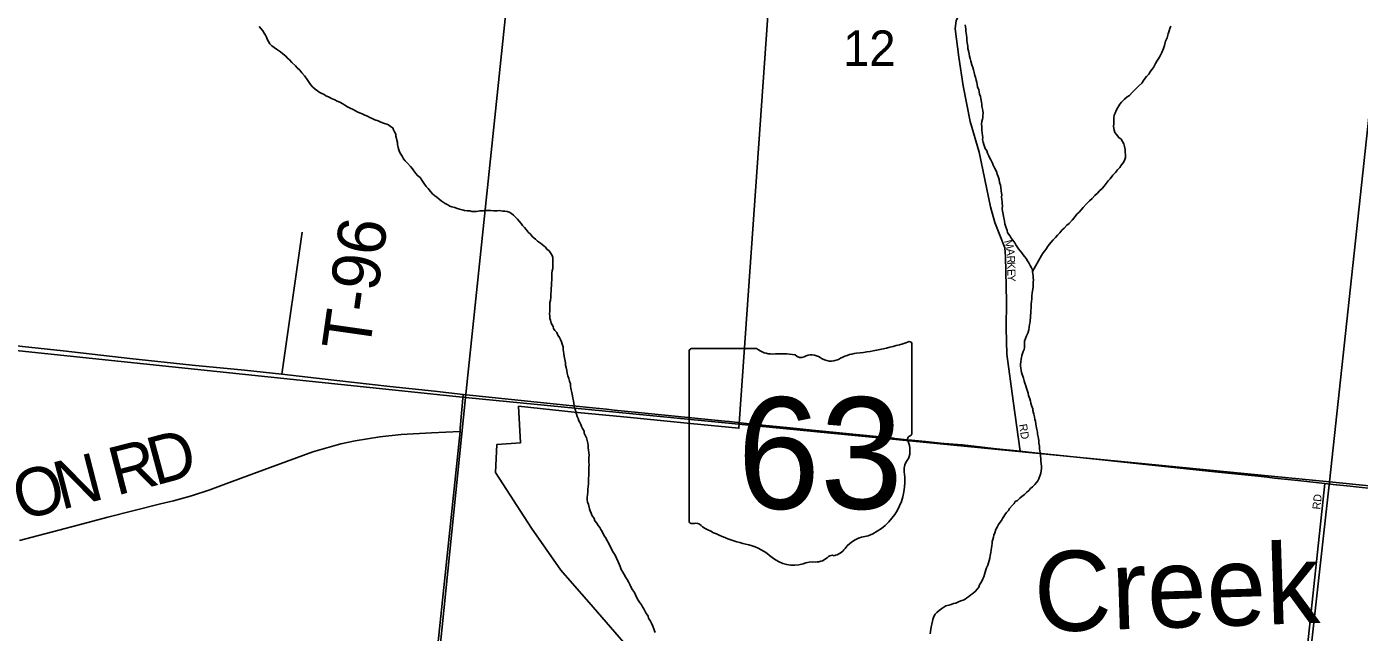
# Model space of a CAD drawing. Extents: x 1310247 to 1664935, y 284496 to 704931.
# Drawn here: x 1473230 to 1481558, y 526154 to 529937 of the extents above; entities that cross this region are included whole.
import ezdxf

# ---------------------------------------------------------------- set-up
doc = ezdxf.new("R2010")
doc.units = 0
for name, color, linetype in [('GM_X_Airport_Class_2', 7, 'Continuous'), ('GM_X_Corporation_Text', 7, 'Continuous'), ('GM_X_County', 7, 'Continuous'), ('GM_X_County_Road_Text', 7, 'Continuous'), ('GM_X_County_Subdivision_Text', 7, 'Continuous'), ('GM_X_Interstate_Shield', 7, 'Continuous'), ('GM_X_Major_Lake_Text', 7, 'Continuous'), ('GM_X_Minor_Lake_Text', 7, 'Continuous'), ('GM_X_Minor_River_Text', 7, 'Continuous'), ('GM_X_Rail_Line', 7, 'Continuous'), ('GM_X_Township_Road', 7, 'Continuous'), ('GM_X_Township_Subdivision', 7, 'Continuous'), ('GM_X_Unincorporated_Location', 7, 'Continuous'), ('GM_X_US_Location', 7, 'Continuous')]:
    doc.layers.add(name, color=color, linetype=linetype)

msp = doc.modelspace()

# ---------------------------------------------------------------- linework, layer by layer
at = {"layer": 'GM_X_Airport_Class_2'}
for p, q in [((1477791.1, 527925.9), (1477383.3, 527925.9)), ((1478761.8, 527399.4), (1478761.8, 527952.1)), ((1477369.6, 527907.7), (1477369.6, 526851.1)), ((1478761.7, 527399.5), (1478761.8, 527399.4))]:
    msp.add_line(p, q, dxfattribs=at)
for centre, radius, start, end in [((1477385.6, 527910), 16.1, 98.1301, 188.1301), ((1477888.1, 528048.6), 156.4, 231.61951, 271.11188), ((1478265.9, 529366.5), 1476.4, 275.84447, 288.90645), ((1478746.4, 527954.4), 15.5, 351.86209, 97.738), ((1477940, 527332.7), 561.6, 80.48669, 94.98827), ((1478067.5, 527915.5), 45.1, 219.79206, 297.10237), ((1478133.8, 527793.3), 93.8, 54.46668, 119.14113), ((1478254.9, 527960.8), 112.9, 233.85621, 294.82819), ((1478454.2, 527603.2), 297, 97.34618, 120.76885), ((1478758.2, 527358.8), 24, 107.94398, 210.33697), ((1478605.6, 527288.9), 144, 340.03296, 23.64957), ((1478745.3, 527397.2), 16.6, 289.60381, 7.73413), ((1478817.3, 527168), 104.8, 136.8065, 186.92959), ((1478348.6, 527097.7), 369.3, 292.30889, 8.98584), ((1477385.7, 526848.8), 16.3, 171.95839, 258.30661), ((1477388.2, 526956.9), 124.2, 267.33899, 280.60386), ((1477413.6, 526790.1), 44.8, 29.74838, 93.27175), ((1477978.9, 527739.5), 1066.1, 240.41292, 257.1985), ((1478504.3, 526554.4), 202.2, 94.40312, 142.57675), ((1477661, 526376.4), 333.6, 47.18416, 75.83597), ((1478248.1, 526748.7), 119.3, 282.87319, 323.27711), ((1478021.8, 526784.9), 211.7, 230.70037, 286.29184), ((1478144.1, 526419.6), 173.9, 85.69512, 111.20995), ((1478159.6, 526705.8), 112.8, 268.77702, 315.54927), ((1478261.6, 526603.4), 31.8, 65.75173, 132.64842)]:
    msp.add_arc(centre, radius, start, end, dxfattribs=at)
at = {"layer": 'GM_X_Corporation_Text'}
for points in [[(1479437.9, 527285.3), (1479395.1, 527599.1), (1479355.5, 527890.9), (1479349.7, 528053.3), (1479351.6, 528220.5), (1479346.8, 528501.7), (1479341.2, 528555.7), (1479280.3, 528714.1), (1479253, 528811.9), (1479182.5, 529154), (1479126.4, 529345.3), (1479082, 529567.6), (1479054.9, 529746.3), (1479031.8, 529924.2), (1479037.6, 529974.4), (1479051, 529997.2)], [(1481067.8, 524510.3), (1481340.9, 527083)]]:
    msp.add_lwpolyline(points, dxfattribs=at)
at = {"layer": 'GM_X_County'}
for points in [[(1471180, 533489.6), (1476252.8, 533037.6), (1476536.2, 533008.3), (1475971.3, 527619.8), (1470571.3, 528184.5)], [(1476536.2, 533008.3), (1481688, 532623.9), (1481965.4, 532596.7), (1481370.5, 527094.8), (1475971.3, 527619.8)], [(1481965.4, 532596.7), (1487146.6, 532073.7), (1487348.1, 532051.9), (1486747.2, 526552.2), (1481370.5, 527094.8)], [(1475971.3, 527619.8), (1475469.1, 522687.9), (1470082.7, 523176.9), (1470571.3, 528184.5)], [(1481370.5, 527094.8), (1480822.4, 522169.9), (1475469.1, 522687.9), (1475971.3, 527619.8)], [(1486747.2, 526552.2), (1486183.9, 521667.6), (1480822.4, 522169.9), (1481370.5, 527094.8)]]:
    msp.add_lwpolyline(points, close=True, dxfattribs=at)
at = {"layer": 'GM_X_County_Road_Text'}
for points in [[(1475939.4, 527429.4), (1475957.1, 527639.8)], [(1473183.9, 526727.4), (1473510.3, 526813.3), (1473737.5, 526873.6), (1474065.9, 526956), (1474146.9, 526974.3), (1474260, 527007.4), (1474374.6, 527043.4), (1474474.3, 527081.5), (1474648.2, 527146.6), (1475017.6, 527282), (1475192.9, 527330.8), (1475281.9, 527349.6), (1475435.8, 527374.9), (1475569.5, 527390.5), (1475759.7, 527400.3), (1475937.7, 527409.3), (1475939.4, 527429.4)]]:
    msp.add_lwpolyline(points, dxfattribs=at)
at = {"layer": 'GM_X_County_Subdivision_Text'}
for points in [[(1474824.2, 527765.8), (1474951.5, 528652.6)], [(1475865.7, 522642.5), (1475662.6, 522664.4), (1475456.6, 522690.6), (1475450.2, 522755.8), (1475937.7, 527409.3)]]:
    msp.add_lwpolyline(points, dxfattribs=at)
at = {"layer": 'GM_X_Interstate_Shield'}
for points in [[(1472780.6, 527987.6), (1472949.2, 527970.6), (1473203.6, 527940.1), (1473457.5, 527911.9), (1473874.6, 527864.8), (1474263.6, 527823.6), (1474590.1, 527790.8), (1474824.2, 527765.8), (1475149.4, 527728.1), (1475499.4, 527689.2), (1475777.3, 527660.6), (1475957.1, 527639.8), (1476320.7, 527602.2), (1476640.1, 527568.4), (1476642.6, 527568.2)], [(1476642.6, 527568.2), (1476766.1, 527556.1), (1476853.5, 527546.8)], [(1476853.5, 527546.8), (1476900.5, 527541.8), (1477050.5, 527526.2), (1477384.8, 527494.4), (1477592.1, 527473.8)], [(1477592.1, 527473.8), (1477620.5, 527471), (1477762.7, 527455.1), (1478001.3, 527431.4), (1478119.4, 527419.1)], [(1478119.4, 527419.1), (1478138.6, 527417.1), (1478287.6, 527402.8), (1478562.1, 527374.9), (1478646.9, 527365.8)], [(1478646.9, 527365.8), (1478655.6, 527364.9), (1478752.4, 527355.2)], [(1478752.4, 527355.2), (1478758.3, 527354.6), (1478847.2, 527345.9), (1478959.3, 527334.3), (1478963.3, 527334)], [(1478963.3, 527334), (1479078.1, 527324.6), (1479289.8, 527299.5), (1479437.9, 527285.3), (1479489.4, 527280)], [(1479489.4, 527280), (1479870.6, 527240.5), (1480182.7, 527206.7), (1480655.2, 527156.5), (1480926.3, 527128.9), (1480981, 527122.6)], [(1480981, 527122.6), (1481028.3, 527117.2), (1481172.4, 527102.9), (1481340.9, 527083), (1481393.8, 527077.5)], [(1481499.6, 527066.5), (1481536.3, 527062.6), (1481653.8, 527049.7), (1481777.8, 527038.9), (1481848, 527035.4), (1481939.8, 527035), (1481999.9, 527035.4), (1482105.7, 527041.2), (1482235.2, 527054.2), (1482422.5, 527075.3), (1482551.1, 527090.2), (1482626.7, 527093.8), (1482665.3, 527094)], [(1481393.8, 527077.5), (1481499.6, 527066.5)]]:
    msp.add_lwpolyline(points, dxfattribs=at)
at = {"layer": 'GM_X_Major_Lake_Text'}
msp.add_lwpolyline([(1476959.9, 526092.5), (1476770.3, 526310.7), (1476568.2, 526543.2), (1476385.2, 526804.7), (1476159.1, 527152.9), (1476168.3, 527327.8), (1476315.9, 527338.1), (1476303.9, 527565.9), (1476651.5, 527529.3), (1476982.2, 527497.5), (1477377, 527458.3), (1477680.9, 527428.2), (1477862.7, 530036.7)], dxfattribs=at)
at = {"layer": 'GM_X_Minor_River_Text'}
for points in [[(1475058.1, 529528.5), (1475046.3, 529536.9), (1475032.6, 529547.3), (1475015, 529561.9), (1475003.4, 529576.3), (1474995.8, 529588.6), (1474986.1, 529600.9), (1474978.5, 529613.2), (1474965, 529629.6), (1474949.5, 529648.1), (1474936, 529664.6), (1474920.4, 529679.1), (1474908.7, 529691.5), (1474887.3, 529712.2), (1474871.8, 529728.7), (1474858.1, 529741.2), (1474848.5, 529753.5), (1474830.8, 529766.1), (1474815.1, 529778.6), (1474803.3, 529787), (1474791.6, 529797.3), (1474775.8, 529805.9), (1474762.1, 529816.3), (1474748.5, 529828.8), (1474740.9, 529845), (1474733.4, 529859.3), (1474727.8, 529871.5), (1474722.1, 529883.7), (1474714.5, 529895.9), (1474704.9, 529910.3), (1474695.3, 529922.6), (1474681.7, 529937.1)], [(1479154.5, 529632.5), (1479151.1, 529650.7), (1479145.6, 529666.9), (1479142, 529681), (1479136.6, 529699.3), (1479129.3, 529721.5), (1479125.8, 529737.7), (1479122.2, 529751.8), (1479118.7, 529768), (1479115.3, 529786.1), (1479111.7, 529800.2), (1479110.2, 529814.3), (1479106.9, 529836.5), (1479105.4, 529852.5), (1479103.9, 529866.6), (1479102.4, 529882.7), (1479100.9, 529896.8), (1479099.2, 529908.9), (1479097.6, 529920.9), (1479096.1, 529935), (1479094.5, 529949.1)], [(1479516.1, 528406.6), (1479571.7, 528507.1), (1479582.3, 528524.8), (1479599, 528544.3), (1479613.9, 528567.9), (1479630.6, 528589.5), (1479645.2, 528605.1), (1479659.8, 528620.7), (1479670.3, 528634.4), (1479684.9, 528649.9), (1479697.4, 528665.6), (1479714, 528679.1), (1479730.6, 528696.7), (1479745, 528708.2), (1479763.8, 528727.7), (1479776.3, 528743.3), (1479793.1, 528764.9), (1479807.6, 528778.5), (1479820.1, 528792.1), (1479830.7, 528807.8), (1479851.4, 528827.2), (1479872.2, 528848.6), (1479888.8, 528864.2), (1479905.5, 528881.7), (1479922, 528897.2), (1479934.5, 528910.9), (1479951.1, 528926.4), (1479963.6, 528940), (1479976.3, 528957.7), (1479988.8, 528973.3), (1480001.3, 528987), (1480018.1, 529008.5), (1480034.8, 529026), (1480047.3, 529041.7), (1480059.9, 529057.3), (1480070.5, 529073), (1480083, 529088.7), (1480091.7, 529106.5), (1480096.1, 529120.4), (1480096.6, 529134.4), (1480095.2, 529154.5), (1480093.8, 529170.5), (1480090.3, 529188.7), (1480084.8, 529204.9), (1480077.3, 529219.2), (1480069.7, 529233.4), (1480054, 529243.9), (1480040.5, 529262.4), (1480028.9, 529276.8), (1480025.4, 529290.9), (1480022.1, 529313.1), (1480022.7, 529331.1), (1480023.3, 529349.1), (1480023.9, 529367.2), (1480026.4, 529383.1), (1480030.9, 529397), (1480037.4, 529412.8), (1480048.1, 529432.6), (1480060.8, 529452.2), (1480071.3, 529465.9), (1480089.9, 529483.4), (1480106.5, 529498.9), (1480120.8, 529506.5), (1480137.6, 529526), (1480156.2, 529543.5), (1480177, 529564.9), (1480197.7, 529584.3), (1480212.5, 529605.9), (1480227.2, 529625.5), (1480241.8, 529641.1), (1480250.3, 529654.8), (1480260.8, 529668.5), (1480271.3, 529682.2), (1480284.1, 529705.9), (1480292.7, 529721.7), (1480305.3, 529739.3), (1480311.9, 529755.2), (1480322.5, 529774.9), (1480333.4, 529800.6), (1480340, 529818.4), (1480347, 529846.3), (1480355.7, 529868.1), (1480362.5, 529891.9), (1480369.2, 529911.7), (1480373.7, 529925.6), (1480380.2, 529939.5)], [(1479506.8, 528182.3), (1479507.2, 528194.4), (1479507.6, 528206.4), (1479508, 528220.4), (1479510.6, 528236.4), (1479511.2, 528254.4), (1479513.8, 528274.3), (1479516.5, 528296.3), (1479519.1, 528312.3), (1479519.6, 528328.3), (1479520.1, 528342.3), (1479520.5, 528354.3), (1479518.9, 528368.4), (1479519.3, 528380.4), (1479517.7, 528392.5), (1479516.1, 528406.6), (1479514.5, 528418.7), (1479508.9, 528430.9), (1479501.3, 528445.1), (1479491.8, 528461.5), (1479484.2, 528473.7), (1479474.6, 528488), (1479465, 528500.4), (1479457.3, 528512.7), (1479447.7, 528525), (1479438, 528537.3), (1479428.4, 528549.6), (1479418.8, 528561.9), (1479411.1, 528574.2), (1479405.5, 528586.4), (1479392, 528602.9), (1479382.3, 528615.2), (1479374.7, 528627.4), (1479367.1, 528639.7), (1479359.4, 528652), (1479355.8, 528664.1), (1479350.3, 528680.3), (1479346.7, 528692.5), (1479343.1, 528704.6), (1479339.6, 528722.8), (1479338, 528734.8), (1479334.5, 528751), (1479331, 528765.1), (1479327.6, 528785.3), (1479326.1, 528801.3), (1479326.6, 528815.4), (1479325.2, 528833.4), (1479325.6, 528845.5), (1479324, 528857.5), (1479322.4, 528871.6), (1479322.9, 528885.7), (1479321.3, 528897.7), (1479319.7, 528911.8), (1479316.4, 528931.9), (1479314.8, 528946), (1479309.4, 528964.2), (1479306, 528982.4), (1479300.5, 529000.6), (1479295, 529014.8), (1479291.3, 529026.9), (1479285.8, 529041.2), (1479278.2, 529055.4), (1479268.7, 529071.7), (1479265.1, 529083.9), (1479253.7, 529104.3), (1479248.1, 529116.5), (1479242.5, 529130.7), (1479233, 529147), (1479229.4, 529161.2), (1479219.9, 529175.5), (1479214.2, 529187.7), (1479210.7, 529201.8), (1479207.1, 529216), (1479203.6, 529232.1), (1479204, 529244.1), (1479202.4, 529256.2), (1479201, 529274.3), (1479199.5, 529290.4), (1479198.2, 529310.5), (1479196.8, 529330.6), (1479199.3, 529344.5), (1479201.8, 529358.5), (1479204.1, 529370.4), (1479204.6, 529384.4), (1479207, 529396.4), (1479205.5, 529410.5), (1479201.9, 529424.6), (1479198.4, 529440.8), (1479198.8, 529452.8), (1479197.2, 529464.8), (1479192, 529489.1), (1479190.4, 529501.2), (1479184.8, 529515.3), (1479181.2, 529529.5), (1479179.6, 529541.6), (1479172.2, 529561.8), (1479168.7, 529576), (1479167.1, 529588.1), (1479163.5, 529602.2), (1479158.1, 529620.4), (1479154.5, 529632.5)], [(1476377.2, 528639.8), (1476363.6, 528654.3), (1476350.1, 528670.7), (1476340.4, 528683), (1476328.8, 528695.4), (1476319.2, 528707.8), (1476307.6, 528722.1), (1476295.9, 528734.5), (1476284.3, 528746.9), (1476272.6, 528759.3), (1476258.9, 528769.8), (1476245.1, 528778.2), (1476233.2, 528782.6), (1476217.2, 528785.1), (1476205.2, 528785.4), (1476183.2, 528788.1), (1476169, 528786.6), (1476149, 528787.2), (1476130.9, 528787.8), (1476112.8, 528788.3), (1476096.8, 528788.8), (1476084.7, 528787.2), (1476072.6, 528785.5), (1476060.5, 528785.9), (1476040.3, 528782.5), (1476026.3, 528782.9), (1476012.2, 528783.4), (1475998.2, 528785.8), (1475982.2, 528786.3), (1475966.2, 528788.8), (1475950.2, 528793.3), (1475934.3, 528797.8), (1475920.3, 528800.3), (1475904.5, 528806.8), (1475886.5, 528811.3), (1475874.6, 528815.7), (1475860.8, 528824.1), (1475845, 528832.7), (1475833.3, 528841), (1475819.5, 528849.5), (1475807.8, 528859.9), (1475792.1, 528872.4), (1475780.3, 528880.8), (1475766.6, 528893.2), (1475753.1, 528907.7), (1475737.6, 528926.2), (1475725.9, 528938.6), (1475712.5, 528959), (1475699.1, 528977.5), (1475687.6, 528993.9), (1475671.9, 529006.4), (1475662.3, 529018.7), (1475648.8, 529037.2), (1475641.2, 529049.4), (1475627.6, 529063.9), (1475610.2, 529084.5), (1475594.6, 529099), (1475584.9, 529111.3), (1475575.4, 529127.7), (1475567.8, 529139.9), (1475560.2, 529154.2), (1475554.6, 529168.4), (1475551.1, 529182.5), (1475547.7, 529200.7), (1475546.1, 529212.8), (1475542.5, 529226.9), (1475540.9, 529239), (1475537.3, 529253.1), (1475535.7, 529265.2), (1475528.1, 529279.5), (1475522.5, 529291.7), (1475516.9, 529303.9), (1475503.2, 529314.3), (1475491.4, 529322.7), (1475479.5, 529327.1), (1475465.6, 529331.5), (1475443.7, 529340.2), (1475425.9, 529348.8), (1475406.1, 529355.4), (1475388.3, 529364), (1475374.4, 529370.4), (1475358.5, 529376.9), (1475342.7, 529383.4), (1475326.9, 529391.9), (1475315, 529396.3), (1475299.1, 529402.8), (1475285.3, 529411.2), (1475269.5, 529419.8), (1475251.7, 529428.3), (1475233.9, 529436.9), (1475218.2, 529447.4), (1475204.3, 529453.8), (1475186.6, 529464.4), (1475170.7, 529470.9), (1475154.9, 529479.4), (1475135.1, 529488), (1475115.4, 529498.7), (1475099.5, 529505.2), (1475087.7, 529513.6), (1475069.9, 529522.1), (1475058.1, 529528.5)], [(1476741.8, 527135), (1476742.2, 527147.1), (1476742.6, 527159.1), (1476743.4, 527185.1), (1476744, 527201.1), (1476742.5, 527217.2), (1476742.9, 527231.2), (1476743.3, 527243.2), (1476744, 527263.3), (1476742.4, 527275.4), (1476740.9, 527291.4), (1476739.4, 527305.5), (1476737.9, 527323.6), (1476736.3, 527335.7), (1476732.8, 527351.8), (1476727.3, 527368), (1476719.9, 527386.3), (1476714.3, 527398.5), (1476712.7, 527410.6), (1476703.2, 527426.9), (1476697.5, 527439.1), (1476691.9, 527451.3), (1476686.3, 527463.5), (1476680.6, 527475.7), (1476675.1, 527489.9), (1476669.5, 527502.1), (1476665.9, 527516.3), (1476662.3, 527530.4), (1476658.7, 527542.5), (1476653.2, 527556.8), (1476651.5, 527568.8), (1476648.1, 527585), (1476646.5, 527599.1), (1476643.1, 527617.2), (1476641.5, 527631.3), (1476636.2, 527651.5), (1476632.7, 527667.7), (1476631.1, 527679.7), (1476627.5, 527691.9), (1476627.9, 527705.9), (1476622.4, 527722.1), (1476617, 527740.3), (1476611.5, 527756.5), (1476608, 527772.7), (1476604.5, 527788.8), (1476601.2, 527809), (1476597.6, 527823.1), (1476596, 527837.2), (1476592.7, 527857.3), (1476589.3, 527877.5), (1476585.9, 527895.6), (1476584.3, 527907.7), (1476582.7, 527919.8), (1476581.3, 527937.9), (1476575.8, 527954.1), (1476572.2, 527968.2), (1476564.6, 527982.5), (1476559, 527994.7), (1476549.5, 528011), (1476542, 528027.3), (1476530.3, 528039.7), (1476522.7, 528051.9), (1476519.1, 528064.1), (1476507.7, 528084.5), (1476502.3, 528102.7), (1476498.6, 528114.8), (1476499.1, 528128.8), (1476497.6, 528142.9), (1476498.1, 528160.9), (1476498.7, 528179), (1476499.2, 528193), (1476499.9, 528213), (1476502.3, 528227), (1476505, 528246.9), (1476505.8, 528271), (1476506.2, 528283), (1476506.8, 528303), (1476509.4, 528319), (1476509.9, 528337), (1476510.5, 528353), (1476510.9, 528365), (1476511.4, 528381.1), (1476511.9, 528397.1), (1476514.4, 528411), (1476516.9, 528427), (1476517.3, 528439), (1476517.7, 528451), (1476518.2, 528467.1), (1476518.6, 528479.1), (1476517.1, 528495.2), (1476513.5, 528507.3), (1476504, 528523.6), (1476494.4, 528536), (1476480.6, 528546.4), (1476471, 528558.7), (1476451.5, 528575.4), (1476439.7, 528583.8), (1476422, 528596.3), (1476408.3, 528608.8), (1476390.7, 528623.3), (1476377.2, 528639.8)], [(1479263.9, 526720.4), (1479266.4, 526734.4), (1479270.9, 526748.3), (1479273.3, 526760.2), (1479279.8, 526776.1), (1479286.5, 526795.9), (1479295.1, 526811.7), (1479303.6, 526827.5), (1479312.1, 526841.2), (1479320.5, 526853), (1479326.9, 526864.8), (1479335.4, 526876.6), (1479341.8, 526888.4), (1479352.3, 526902.1), (1479364.8, 526915.8), (1479371.2, 526927.6), (1479387.8, 526945.2), (1479400.4, 526958.8), (1479406.8, 526970.6), (1479421.1, 526978.2), (1479435.6, 526991.8), (1479448, 527001.4), (1479464.5, 527014.9), (1479476.9, 527026.6), (1479491.4, 527040.2), (1479501.9, 527051.9), (1479514.3, 527063.5), (1479528.8, 527077.1), (1479539.2, 527088.8), (1479547.7, 527100.6), (1479554.1, 527112.4), (1479558.5, 527124.3), (1479562.9, 527136.2), (1479567.3, 527148.1), (1479569.8, 527162), (1479570.3, 527178.1), (1479570.8, 527192.1), (1479569.2, 527206.2), (1479567.8, 527224.2), (1479566.2, 527238.3), (1479564.8, 527256.4), (1479563.4, 527274.5), (1479558.2, 527300.7), (1479558.8, 527316.8), (1479555.4, 527334.9), (1479553.9, 527353), (1479550.6, 527375.1), (1479547.2, 527391.3), (1479545.5, 527403.3), (1479542.1, 527421.5), (1479538.8, 527441.7), (1479535.1, 527453.8), (1479533.7, 527471.9), (1479530.1, 527484), (1479528.6, 527500.1), (1479523.1, 527516.3), (1479517.8, 527538.5), (1479516.2, 527550.6), (1479508.8, 527570.9), (1479505.3, 527585), (1479501.7, 527597.2), (1479498.2, 527613.3), (1479490.8, 527633.6), (1479487.3, 527647.7), (1479481.8, 527665.9), (1479478.2, 527678.1), (1479472.7, 527694.3), (1479467.2, 527710.5), (1479463.6, 527724.6), (1479458.1, 527740.8), (1479454.5, 527753), (1479450.9, 527765.1), (1479447.3, 527777.2), (1479443.7, 527791.4), (1479442.1, 527803.5), (1479440.6, 527817.5), (1479441, 527829.6), (1479441.4, 527843.6), (1479444, 527859.5), (1479446.4, 527871.5), (1479448.8, 527883.4), (1479453.2, 527895.3), (1479457.6, 527907.2), (1479462.1, 527921.1), (1479464.5, 527933.1), (1479464.9, 527947.1), (1479465.3, 527959.1), (1479465.8, 527973.1), (1479472.3, 527989), (1479476.8, 528004.9), (1479485.5, 528022.6), (1479492.2, 528042.5), (1479494.7, 528060.4), (1479497.3, 528076.4), (1479499.8, 528092.4), (1479500.2, 528104.4), (1479502.7, 528118.3), (1479503.1, 528132.3), (1479503.7, 528148.4), (1479504.1, 528162.4), (1479506.8, 528182.3)], [(1477157.6, 526152), (1477152, 526164.2), (1477148.4, 526176.3), (1477142.9, 526192.5), (1477133.4, 526210.8), (1477127.8, 526223), (1477116.4, 526243.4), (1477112.8, 526255.6), (1477099.4, 526276), (1477091.8, 526288.3), (1477086.2, 526300.5), (1477078.5, 526312.8), (1477070.9, 526325), (1477059.4, 526341.4), (1477051.8, 526355.7), (1477040.3, 526374.1), (1477027.2, 526402.6), (1477015.7, 526418.9), (1477008.1, 526433.2), (1477000.6, 526447.5), (1476993.1, 526465.8), (1476981.7, 526484.2), (1476974, 526496.4), (1476962.6, 526514.8), (1476955, 526529.1), (1476945.6, 526547.4), (1476938.1, 526565.7), (1476925, 526594.2), (1476915.7, 526616.5), (1476906.3, 526636.8), (1476898.7, 526649.1), (1476891, 526661.3), (1476881.6, 526679.7), (1476872.1, 526698), (1476864.6, 526712.3), (1476855.1, 526728.6), (1476851.4, 526740.8), (1476839.9, 526755.1), (1476832.3, 526769.4), (1476826.7, 526783.6), (1476817.1, 526795.9), (1476811.5, 526808.1), (1476801.8, 526820.5), (1476792.2, 526834.8), (1476780.7, 526851.2), (1476775.2, 526865.4), (1476761.8, 526885.8), (1476758.1, 526898), (1476750.6, 526912.2), (1476747, 526924.4), (1476739.8, 526952.7), (1476734.3, 526966.9), (1476732.8, 526983), (1476731.3, 526997), (1476733.8, 527013), (1476736.3, 527029), (1476736.9, 527047), (1476737.6, 527067), (1476740, 527079), (1476740.6, 527099), (1476741.1, 527115), (1476741.8, 527135)], [(1478875.3, 526145.1), (1478877.8, 526159), (1478880.3, 526173), (1478882.8, 526189), (1478885.3, 526204.9), (1478890, 526222.8), (1478892.4, 526234.8), (1478899, 526252.6), (1478907.5, 526266.4), (1478917.9, 526278.1), (1478932.3, 526289.7), (1478948.9, 526303.2), (1478961.2, 526310.8), (1478973.5, 526318.5), (1478991.7, 526323.9), (1479005.9, 526327.5), (1479022.2, 526333), (1479036.4, 526336.6), (1479052.7, 526344.1), (1479066.9, 526349.7), (1479081.2, 526355.2), (1479093.4, 526360.9), (1479105.7, 526368.5), (1479118.1, 526378.2), (1479130.5, 526387.8), (1479142.8, 526397.4), (1479159.3, 526411), (1479169.8, 526422.7), (1479180.3, 526436.4), (1479184.8, 526450.3), (1479191.2, 526462.1), (1479197.6, 526473.9), (1479204.1, 526487.8), (1479210.5, 526499.6), (1479215, 526515.5), (1479219.5, 526529.4), (1479224, 526543.3), (1479228.4, 526557.2), (1479235, 526573), (1479239.5, 526588.9), (1479244, 526602.8), (1479248.5, 526616.7), (1479251.1, 526634.7), (1479253.7, 526652.6), (1479256.2, 526668.6), (1479258.7, 526682.5), (1479261.1, 526696.5), (1479263.5, 526708.4), (1479263.9, 526720.4)]]:
    msp.add_lwpolyline(points, dxfattribs=at)

# ---------------------------------------------------------------- texts
at = {"layer": 'GM_X_Airport_Class_2'}
msp.add_text('63', height=696.1, dxfattribs=at).set_placement((1477670, 526925.6))
at = {"layer": 'GM_X_Minor_Lake_Text'}
msp.add_text('Creek', height=499.98, rotation=1.85462, dxfattribs=at).set_placement((1479532.2, 526155.4))
at = {"layer": 'GM_X_Rail_Line'}
for s, rotation, p in [('M', 284.99477, (1479337.5, 528598)), ('A', 275.7367, (1479350.8, 528549.1)), ('R', 272.16154, (1479355.2, 528506.2)), ('K', 271.53045, (1479356.6, 528466.8)), ('E', 271.47581, (1479357.8, 528422.8)), ('Y', 271.46432, (1479358.7, 528387.6)), ('RD', 278.96909, (1479430.5, 527451.9)), ('RD', 83.99458, (1481313.3, 526919.1))]:
    msp.add_text(s, height=50, rotation=rotation, dxfattribs=at).set_placement(p)
at = {"layer": 'GM_X_Township_Road'}
for s, rotation, p in [('R', 14.4258, (1473790, 527007)), ('D', 15.05864, (1474032.1, 527069.2)), ('N', 14.42057, (1473444.8, 526918.2)), ('O', 14.83849, (1473190.2, 526850.7))]:
    msp.add_text(s, height=300, rotation=rotation, dxfattribs=at).set_placement(p)
at = {"layer": 'GM_X_Township_Subdivision'}
msp.add_text('T-96', height=300, rotation=81.87046, dxfattribs=at).set_placement((1475370.1, 527900.5))
at = {"layer": 'GM_X_Unincorporated_Location'}
for s in ['s', 'r']:
    msp.add_text(s, height=1, dxfattribs=at).set_placement((1478050, 527309.2))
msp.add_text('63', height=1, rotation=0.00001, dxfattribs=at).set_placement((1477798.2, 527236.4))
at = {"layer": 'GM_X_US_Location'}
msp.add_text('12', height=221, rotation=0.00001, dxfattribs=at).set_placement((1478330.6, 529692.1))

doc.saveas('drawing.dxf')
